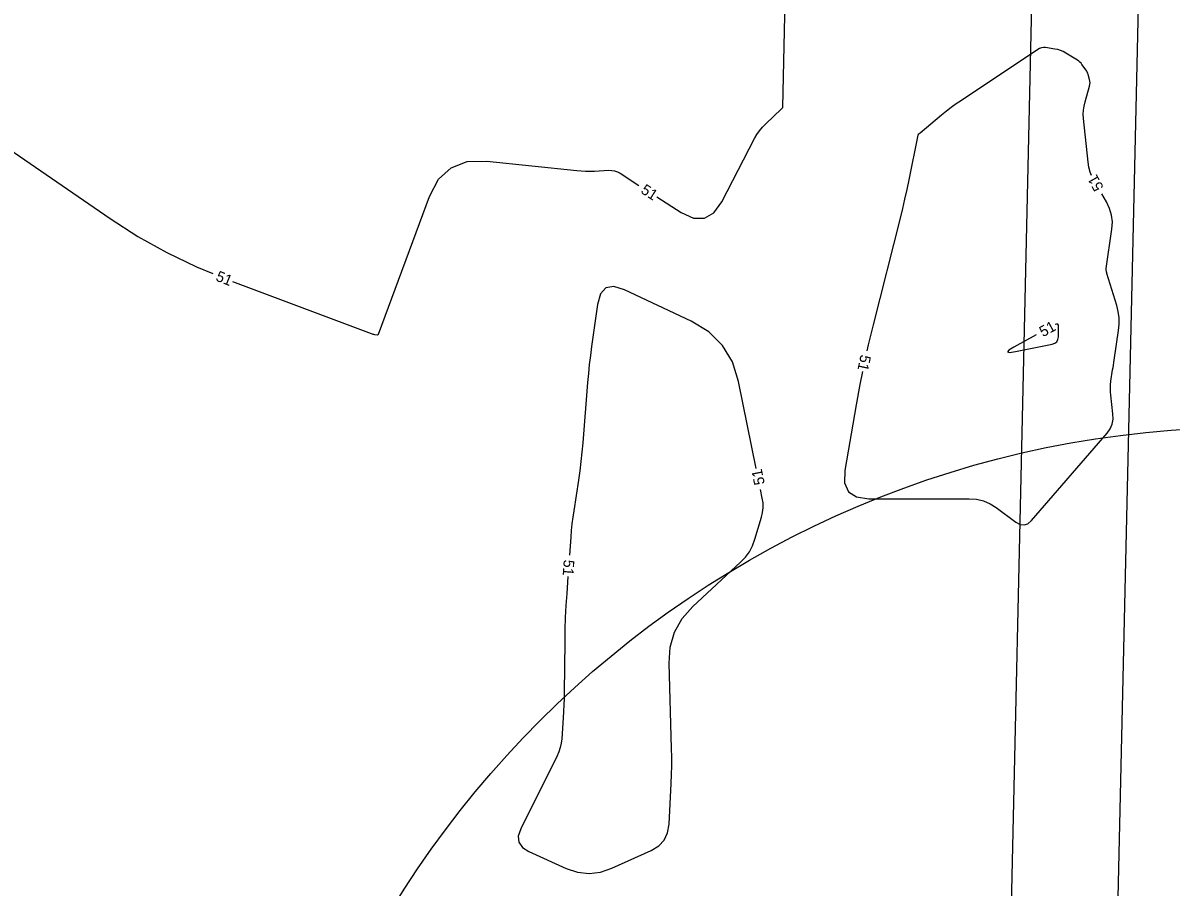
# Model space of a CAD drawing. Extents: x 2384780 to 2405861, y 547869 to 573706.
# Drawn here: x 2395453.4 to 2395668.8, y 552657.3 to 552819.4 of the extents above; entities that cross this region are included whole.
import ezdxf

# ---------------------------------------------------------------- set-up
doc = ezdxf.new("R2010")
doc.units = 0
for name, color, linetype in [('Old_Level_60', 7, 'Continuous'), ('Old_Level_63', 7, 'Continuous'), ('Prop Buffer Zone 1', 7, 'Continuous'), ('Prop Buffer Zone 2', 7, 'Continuous')]:
    doc.layers.add(name, color=color, linetype=linetype)

msp = doc.modelspace()

# ---------------------------------------------------------------- linework, layer by layer
at = {"layer": 'Old_Level_60'}
for points in [[(2395572.30075, 552786.7445), (2395576.86925, 552783.81575), (2395579.19025, 552782.75975), (2395581.233, 552782.74675), (2395582.9975, 552783.77625), (2395584.48325, 552785.8485), (2395590.62825, 552797.682), (2395591.0685, 552798.451), (2395591.5675, 552799.176), (2395592.1255, 552799.8565), (2395592.7425, 552800.493), (2395595.7015, 552803.3055), (2395595.72975, 552803.3325), (2395595.75775, 552803.36), (2395595.78575, 552803.38725), (2395595.81325, 552803.415), (2395595.9035, 552803.50575), (2395595.92025, 552803.52625), (2395595.9325, 552803.5485), (2395595.94025, 552803.573), (2395595.94325, 552803.59925), (2395596.44225, 552826.52)], [(2395399.7425, 552815.755), (2395399.946, 552815.716), (2395401.7195, 552815.25225), (2395403.466, 552814.669), (2395437.7215, 552801.964), (2395437.97375, 552801.88275), (2395438.23, 552801.82475), (2395438.4905, 552801.79), (2395438.75525, 552801.77825), (2395439.6265, 552801.77825), (2395439.81175, 552801.76975), (2395439.9935, 552801.74425), (2395440.17225, 552801.7015), (2395440.3475, 552801.64175), (2395443.2715, 552800.4925), (2395443.889, 552800.2295), (2395444.48875, 552799.9325), (2395445.0705, 552799.602), (2395445.6345, 552799.23775), (2395469.70275, 552782.70425), (2395474.939, 552779.33525), (2395480.35, 552776.3025), (2395485.93625, 552773.60525), (2395488.955, 552772.368)], [(2395653.84, 552790.7945), (2395653.597, 552791.41675), (2395653.35125, 552792.328), (2395653.203, 552793.27125), (2395652.35225, 552801.457), (2395652.3075, 552802.246), (2395652.3385, 552803.02825), (2395652.445, 552803.80375), (2395652.62675, 552804.5725), (2395653.47875, 552807.54175), (2395653.54425, 552807.8435), (2395653.567, 552808.1455), (2395653.5475, 552808.44775), (2395653.4855, 552808.75025), (2395653.2135, 552809.73875), (2395653.1465, 552809.9465), (2395653.062, 552810.14575), (2395652.96025, 552810.337), (2395652.841, 552810.5195), (2395652.055, 552811.61575), (2395651.877, 552811.84025), (2395651.6795, 552812.044), (2395651.46275, 552812.227), (2395651.22675, 552812.3895), (2395649.02725, 552813.74925), (2395648.54625, 552814.01425), (2395648.046, 552814.2265), (2395647.52675, 552814.38575), (2395646.988, 552814.4925), (2395645.1895, 552814.75625), (2395644.81175, 552814.7785), (2395644.4495, 552814.73275), (2395644.1025, 552814.61875), (2395643.77075, 552814.43675), (2395629.4245, 552804.86425), (2395628.47225, 552804.21075), (2395627.538, 552803.53275), (2395626.62175, 552802.83025), (2395625.72375, 552802.1035), (2395621.67125, 552798.73525), (2395621.62325, 552798.6955), (2395621.5755, 552798.65575), (2395621.52775, 552798.616), (2395621.48, 552798.57625), (2395621.32375, 552798.4465), (2395621.29325, 552798.41675), (2395621.26925, 552798.38325), (2395621.25125, 552798.34625), (2395621.2395, 552798.3055), (2395619.5485, 552789.92925), (2395619.1755, 552788.13675), (2395618.781, 552786.34925), (2395618.36525, 552784.5665), (2395617.928, 552782.7885), (2395612.8715, 552762.74375), (2395611.97025, 552759.0195), (2395611.71925, 552757.8885)], [(2395492.66775, 552770.88025), (2395518.702, 552761.1175), (2395518.84725, 552761.06625), (2395518.9945, 552761.021), (2395519.14325, 552760.98175), (2395519.29375, 552760.9485), (2395519.788, 552760.84925), (2395519.8855, 552760.8435), (2395519.96575, 552760.86825), (2395520.029, 552760.9235), (2395520.075, 552761.0095), (2395529.63625, 552786.8235), (2395531.34825, 552790.0515), (2395533.70725, 552792.23775), (2395536.713, 552793.38225), (2395540.3655, 552793.485), (2395557.279, 552791.7055), (2395558.1, 552791.63475), (2395558.922, 552791.596), (2395559.745, 552791.5885), (2395560.56875, 552791.61275), (2395563.26125, 552791.74375), (2395563.827, 552791.72925), (2395564.37, 552791.63), (2395564.89025, 552791.4455), (2395565.38775, 552791.17625), (2395568.93325, 552788.90325)], [(2395612.03975, 552730.12725), (2395630.87775, 552730.12725), (2395632.25475, 552730.02225), (2395633.5625, 552729.7075), (2395634.801, 552729.183), (2395635.97025, 552728.4485), (2395639.67725, 552725.7065), (2395640.45325, 552725.28575), (2395641.19225, 552725.19825), (2395641.89475, 552725.44475), (2395642.56025, 552726.0245), (2395656.754, 552742.397), (2395657.33475, 552743.21375), (2395657.71475, 552744.092), (2395657.894, 552745.03225), (2395657.87225, 552746.034), (2395657.4575, 552749.544), (2395657.402, 552750.1985), (2395657.39025, 552750.8525), (2395657.422, 552751.5055), (2395657.49775, 552752.158), (2395657.81625, 552754.2885), (2395657.8845, 552754.745), (2395657.953, 552755.2015), (2395658.0215, 552755.658), (2395658.09025, 552756.11425), (2395658.93125, 552761.6935), (2395659.0445, 552762.884), (2395659.02375, 552764.0645), (2395658.8695, 552765.23525), (2395658.58125, 552766.396), (2395656.7445, 552772.37175), (2395656.71875, 552772.46225), (2395656.69675, 552772.5535), (2395656.67875, 552772.64575), (2395656.66475, 552772.73875), (2395656.62475, 552773.044), (2395656.6185, 552773.1095), (2395656.6165, 552773.17475), (2395656.61925, 552773.24025), (2395656.62625, 552773.3055), (2395657.675, 552780.70775), (2395657.75675, 552782.05), (2395657.61525, 552783.348), (2395657.251, 552784.60175), (2395656.66375, 552785.81125), (2395655.78525, 552787.30375)], [(2395590.95325, 552735.7865), (2395587.63075, 552752.14375), (2395586.4765, 552755.80175), (2395584.61325, 552758.90225), (2395582.041, 552761.44575), (2395578.7595, 552763.43175), (2395566.20275, 552769.32875), (2395564.23125, 552769.93325), (2395562.72775, 552769.6755), (2395561.69225, 552768.55525), (2395561.125, 552766.57275), (2395560.036, 552758.6875), (2395559.8145, 552756.9965), (2395559.61725, 552755.303), (2395559.4435, 552753.60675), (2395559.294, 552751.908), (2395558.3815, 552740.637), (2395558.223, 552738.8715), (2395558.03375, 552737.10975), (2395557.81375, 552735.3515), (2395557.563, 552733.59675), (2395556.6935, 552727.8705), (2395556.51925, 552726.642), (2395556.369, 552725.41075), (2395556.24325, 552724.177), (2395556.1415, 552722.9405), (2395555.89425, 552719.52625)], [(2395639.61125, 552757.741), (2395646.4885, 552759.1255), (2395646.98125, 552759.29575), (2395647.33675, 552759.58125), (2395647.55475, 552759.98125), (2395647.63575, 552760.49625), (2395647.67575, 552762.3665), (2395647.63925, 552762.693), (2395647.51275, 552762.8715), (2395647.29625, 552762.90175), (2395647.00525, 552762.79)], [(2395643.49325, 552760.8755), (2395639.303, 552758.58825), (2395638.3325, 552757.995), (2395638.0605, 552757.65625), (2395638.48675, 552757.5715), (2395639.61125, 552757.741)], [(2395610.8785, 552753.978), (2395610.38425, 552751.52575), (2395609.69975, 552747.75575), (2395607.5815, 552735.41575), (2395607.51975, 552733.102), (2395608.24225, 552731.44925), (2395609.74875, 552730.45775), (2395612.03975, 552730.12725)], [(2395548.27675, 552663.922), (2395555.28625, 552660.7705), (2395557.4315, 552660.048), (2395559.576, 552659.81), (2395561.71925, 552660.0565), (2395563.86175, 552660.78775), (2395571.24975, 552664.145), (2395572.64625, 552664.9915), (2395573.6695, 552666.0925), (2395574.31925, 552667.44775), (2395574.596, 552669.05725), (2395574.99275, 552676.71725), (2395575.06075, 552678.35875), (2395575.0955, 552680.00075), (2395575.0965, 552681.643), (2395575.06375, 552683.28575), (2395574.58325, 552699.25325), (2395574.79125, 552702.30325), (2395575.6065, 552705.09875), (2395577.029, 552707.6395), (2395579.05875, 552709.92575), (2395588.013, 552718.21), (2395588.90625, 552719.151), (2395589.6515, 552720.18425), (2395590.24875, 552721.30925), (2395590.698, 552722.5265), (2395591.92375, 552726.65325), (2395592.13075, 552727.54), (2395592.226, 552728.43175), (2395592.20975, 552729.3285), (2395592.08175, 552730.23), (2395591.7495, 552731.8665)], [(2395555.60525, 552715.5365), (2395555.376, 552712.372), (2395555.22975, 552710.10675), (2395555.11825, 552707.84), (2395555.042, 552705.5715), (2395555.00075, 552703.302), (2395554.9025, 552693.839), (2395554.881, 552692.63225), (2395554.842, 552691.42625), (2395554.78525, 552690.221), (2395554.711, 552689.01625), (2395554.4395, 552685.0825), (2395554.34125, 552684.25025), (2395554.16325, 552683.44), (2395553.9055, 552682.65125), (2395553.568, 552681.8845), (2395546.744, 552668.21925), (2395546.288, 552666.84575), (2395546.3915, 552665.6715), (2395547.05425, 552664.697), (2395548.27675, 552663.922)]]:
    msp.add_lwpolyline(points, dxfattribs=at)
at = {"layer": 'Old_Level_63'}
msp.add_circle((2395683.23554, 552555.58852), 187.93516, dxfattribs=at)
at = {"layer": 'Prop Buffer Zone 1'}
msp.add_lwpolyline([(2395663.4045, 552938.192), (2395662.5425, 552819.7905), (2395657.1906, 552584.00679)], dxfattribs=at)
at = {"layer": 'Prop Buffer Zone 2'}
msp.add_lwpolyline([(2395643.407, 552938.58975), (2395642.54425, 552820.09025), (2395637.19497, 552584.4216)], dxfattribs=at)

# ---------------------------------------------------------------- texts
at = {"layer": 'Old_Level_60'}
for rotation, p in [(119.1306222, (2395656.19625, 552788.52375)), (327.3366667, (2395569.123, 552787.594)), (338.1621444, (2395489.38125, 552771.103)), (28.5956444, (2395644.732, 552760.413)), (257.8654056, (2395610.547, 552757.2545)), (101.4818861, (2395592.557, 552732.9145)), (265.8578194, (2395554.83425, 552718.7345))]:
    msp.add_text('51', height=2, rotation=rotation, dxfattribs=at).set_placement(p)

doc.saveas('drawing.dxf')
